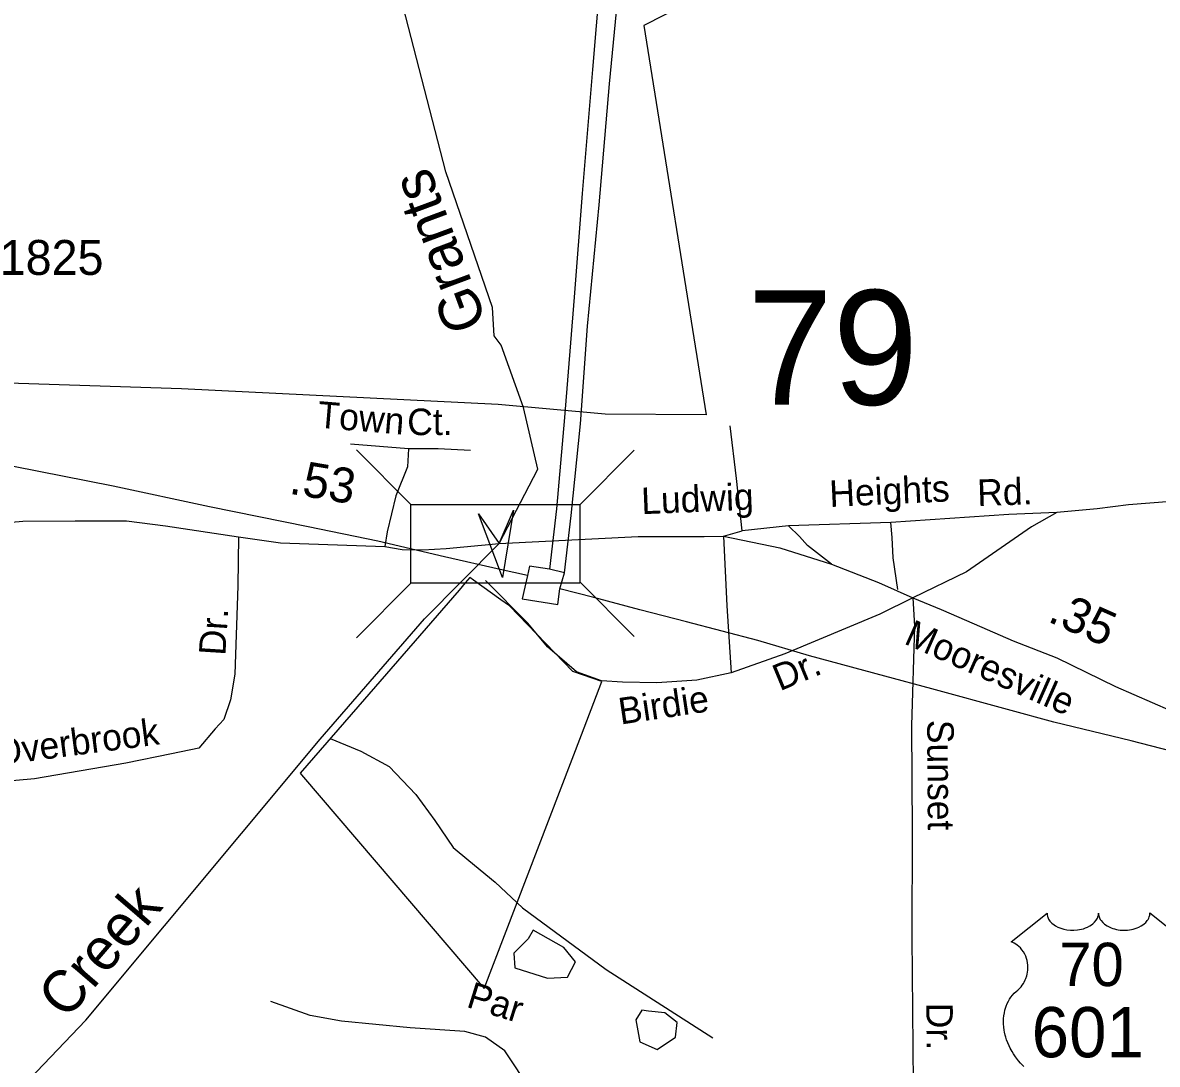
# Model space of a CAD drawing. Extents: x 1473865 to 1648260, y 639067 to 773536.
# Drawn here: x 1549921 to 1553983, y 698083 to 701811 of the extents above; entities that cross this region are included whole.
import ezdxf

# ---------------------------------------------------------------- set-up
doc = ezdxf.new("R2010")
doc.units = 0
for name, color, linetype in [('Exist Boundary Political City Limit New', 7, 'Continuous'), ('Exist Hydrographic Creek Single Shore', 7, 'Continuous'), ('Exist Hydrographic Creek Single Shore Label', 7, 'Continuous'), ('Exist Hydrographic Misc Water Feature', 7, 'Continuous'), ('Exist Road Non-System Type 51', 7, 'Continuous'), ('Exist Road Non-System Type 51 Label', 7, 'Continuous'), ('Exist Road Primary NC Label', 7, 'Continuous'), ('Exist Road Primary NC Mileage Hundredths English Label', 7, 'Continuous'), ('Exist Road Primary NC Structure Standard Bridge CELL', 7, 'Continuous'), ('Exist Road Primary NC UnDivided 4 Lane Attributed', 7, 'Continuous'), ('Exist Road Primary US Shield CELL', 7, 'Continuous'), ('Exist Road Primary US Shield Number Label', 7, 'Continuous'), ('Exist Road Secondary Structure Standard Bridge Attributed CELL', 7, 'Continuous'), ('Exist Road Secondary Structure Standard Bridge Number Label', 7, 'Continuous'), ('Exist Road Secondary Type 51 Number Label', 7, 'Continuous'), ('Exist Utilities Electrical Transmission Line', 7, 'Continuous'), ('Map Preparation Boundary City Limit Buffer Line', 7, 'Continuous')]:
    doc.layers.add(name, color=color, linetype=linetype)

msp = doc.modelspace()

# ---------------------------------------------------------------- linework, layer by layer
at = {"layer": 'Exist Boundary Political City Limit New'}
for points in [[(1552934.2, 702203.7), (1552144.8, 701801.3), (1552368.2, 700408.2), (1552006.6, 700409.7), (1551623.4, 700445), (1550489.9, 700500.8), (1549213.5, 700542.7)], [(1550919.4, 699118.8), (1551572.8, 698353.9), (1551921.4, 699262.1), (1551985.1, 699428.2), (1551994.6, 699453), (1551891, 699488.8), (1551663.9, 699724), (1551633.5, 699745.7), (1551535.4, 699815.7), (1551522.1, 699825.1), (1551505.8, 699806.2), (1551483.4, 699780.4), (1551121, 699363.2), (1550914.1, 699125), (1550919.4, 699118.8)]]:
    msp.add_lwpolyline(points, dxfattribs=at)
at = {"layer": 'Exist Hydrographic Creek Single Shore'}
msp.add_lwpolyline([(1549480.6, 697580.8), (1549793.8, 697872), (1550147.2, 698241.1), (1550986.6, 699246.4), (1551359.8, 699677.7), (1551626.8, 699947), (1551766, 700213.9), (1551714.1, 700434.1), (1551633.7, 700656.9), (1551609.7, 700690.2), (1551602.8, 700792.1), (1551435.8, 701278), (1551254.8, 701980.9), (1551259.8, 702272.9), (1551387.8, 702460.7), (1552074.3, 702905.5), (1552703.6, 703245.9), (1552872.6, 703362.1)], dxfattribs=at)
at = {"layer": 'Exist Hydrographic Misc Water Feature'}
for points in [[(1551021.8, 699249), (1551131.9, 699204.2), (1551233, 699148.5), (1551328.2, 699049.2), (1551397.1, 698956.2), (1551462.5, 698859.7), (1551517.9, 698812.6), (1551612.4, 698734.7), (1551710.4, 698642.6), (1552009.9, 698422.1), (1552392.1, 698177.4)], [(1551748.3, 698563.3), (1551731.1, 698532.3), (1551679.4, 698480.6), (1551682.8, 698428.9), (1551799.9, 698391), (1551872.2, 698394.5), (1551899.8, 698449.6), (1551858.4, 698501.3), (1551748.3, 698563.3)], [(1552137.3, 698277.3), (1552116.7, 698242.9), (1552130.5, 698163.6), (1552192.4, 698136.1), (1552257.9, 698180.8), (1552264.7, 698232.5), (1552220, 698267), (1552161.4, 698273.9), (1552137.3, 698277.3)]]:
    msp.add_lwpolyline(points, dxfattribs=at)
at = {"layer": 'Exist Road Non-System Type 51'}
for p, q in [((1551302.8, 700285.7), (1551095, 700302.9)), ((1552662.8, 700010.2), (1552496.5, 699993.1)), ((1553029, 700022.9), (1552662.8, 700010.2)), ((1552429.7, 699974), (1552496.5, 699993.1))]:
    msp.add_line(p, q, dxfattribs=at)
for points in [[(1552496.5, 699993.1), (1552477.2, 700179.5), (1552454.2, 700368.1)], [(1551302.8, 700285.7), (1551298.4, 700221.8), (1551257.4, 700117.6), (1551226.6, 699989.3), (1551217.9, 699936.6)], [(1551524.6, 700280.2), (1551408.7, 700286.2), (1551302.8, 700285.7)], [(1554698.2, 700146.6), (1554602.2, 700138.4), (1554539.6, 700138.2), (1554474, 700136.8), (1554424.7, 700123.6), (1554192.3, 700101.3), (1554032.4, 700097.7), (1553880.1, 700086), (1553767.9, 700071.6), (1553623.6, 700057.9)], [(1553623.6, 700057.9), (1553451.5, 700050.6), (1553029, 700022.9)], [(1553623.6, 700057.9), (1553532.9, 700007.1), (1553300.1, 699846.1), (1553108.3, 699752.2)], [(1552816.6, 699873.4), (1552731.1, 699940.1), (1552702.1, 699972.6), (1552662.8, 700010.2)], [(1553054, 699782.8), (1553036.9, 699895.7), (1553033.5, 699969.2), (1553029, 700022.9)], [(1550694.3, 699970.6), (1550691.8, 699795.7), (1550680.7, 699479.4), (1550665.1, 699388), (1550641.2, 699317.1), (1550610.5, 699283.7), (1550551.5, 699214.2), (1550453.6, 699194.2), (1550291.1, 699160.8), (1549963.8, 699105.1), (1549734.5, 699085)], [(1552429.7, 699974), (1552442.4, 699723.8), (1552457.9, 699484)], [(1552457.9, 699484), (1552335.1, 699457.9), (1552191.7, 699448.6), (1552068.8, 699450.4), (1551993.2, 699455.9), (1551903.9, 699487.5), (1551799.6, 699577), (1551729.2, 699662.6), (1551577.6, 699815.1)], [(1553108.3, 699752.2), (1552989.2, 699693.9), (1552649.7, 699552.9), (1552457.9, 699484)], [(1553108.3, 699752.2), (1553113.6, 699651.5), (1553102.9, 699295.8), (1553105.2, 698915.6), (1553104.4, 698538.6), (1553110.3, 697882), (1553109.2, 697547.7), (1553116, 697229.6), (1553121.6, 697079.4), (1553117.4, 696937)], [(1551741.5, 697989.9), (1551647.1, 698131.7), (1551578.3, 698180.3), (1551504.1, 698200.5), (1551308.5, 698214), (1551062.3, 698237.7), (1550951, 698257.9), (1550809.4, 698308.5)]]:
    msp.add_lwpolyline(points, dxfattribs=at)
at = {"layer": 'Exist Road Primary NC Structure Standard Bridge CELL'}
for p, q in [((1551116, 700282.4), (1551311.2, 700087.2)), ((1551915.6, 700085.9), (1552110.8, 700281)), ((1551116, 699609.7), (1551311.2, 699804.9)), ((1551915.6, 699809.9), (1552110.8, 699614.8))]:
    msp.add_line(p, q, dxfattribs=at)
msp.add_lwpolyline([(1551311.2, 700087.2), (1551915.6, 700087.2), (1551915.6, 699804.9), (1551311.2, 699804.9)], close=True, dxfattribs=at)
at = {"layer": 'Exist Road Primary NC UnDivided 4 Lane Attributed'}
for points in [[(1549743.9, 700011.5), (1549921.5, 700026.9), (1550109.4, 700028.6), (1550292.9, 700028.7), (1550433, 700009.9), (1550694.3, 699970.6), (1550844, 699950), (1551217.9, 699936.6), (1551280.2, 699926.3), (1551354.2, 699924.8), (1551437.2, 699929.2), (1551626.8, 699947)], [(1551626.8, 699947), (1552124.5, 699972.2), (1552361.3, 699972.3), (1552429.7, 699974), (1552632.1, 699931.6), (1552816.6, 699873.4), (1552985.4, 699807.9), (1553108.3, 699752.2), (1553208.8, 699711.1), (1553327.4, 699659.8), (1553467, 699599.1), (1553623.7, 699537.9), (1553832.8, 699435.3), (1554029.6, 699349.1), (1554348.7, 699217.8)]]:
    msp.add_lwpolyline(points, dxfattribs=at)
at = {"layer": 'Exist Road Primary US Shield CELL'}
msp.add_lwpolyline([(1553505.5, 698075.1), (1553493.3, 698087.6), (1553486.1, 698095.7), (1553474.8, 698110.3), (1553467.6, 698120.9), (1553462.9, 698128.6), (1553456.1, 698141.1), (1553452.3, 698148.9), (1553447.5, 698160.3), (1553443.6, 698170.7), (1553440.5, 698180.6), (1553438.8, 698186.9), (1553436.3, 698197.9), (1553434.8, 698205.8), (1553433.4, 698216.5), (1553432.6, 698227.8), (1553432.4, 698238.2), (1553432.7, 698246.9), (1553433.7, 698257), (1553435.4, 698267.7), (1553437.5, 698276.9), (1553439.3, 698283.5), (1553442.1, 698291.5), (1553445.7, 698300.4), (1553449.9, 698308.9), (1553454, 698316), (1553459.1, 698323.6), (1553464.1, 698330.1), (1553470.7, 698337.2), (1553477.5, 698343.7), (1553483.8, 698348.8), (1553491.2, 698356.1), (1553495.1, 698360.5), (1553499.7, 698366.7), (1553503.5, 698372.4), (1553506.4, 698377.5), (1553510.3, 698385), (1553512.7, 698390.6), (1553515.7, 698399.3), (1553517.1, 698405.4), (1553518.7, 698413.2), (1553519.6, 698420.6), (1553520, 698429.8), (1553519.8, 698437.4), (1553518.8, 698446.3), (1553517.1, 698454.8), (1553515.1, 698462.2), (1553511.9, 698470.7), (1553509, 698477), (1553504.1, 698485.4), (1553498.6, 698493.2), (1553492.9, 698499.6), (1553487.2, 698505.3), (1553481.8, 698509.6), (1553476.6, 698513.3), (1553470, 698517.2), (1553463.7, 698520.3), (1553459.8, 698521.9), (1553588.4, 698624.4), (1553588.7, 698619.1), (1553590, 698612.7), (1553591, 698609.5), (1553593.9, 698603.2), (1553598.8, 698595.9), (1553605.6, 698588.7), (1553613.3, 698582.3), (1553618.4, 698579), (1553627.2, 698574.3), (1553637.2, 698570.1), (1553648.2, 698566.9), (1553659.6, 698564.6), (1553671.9, 698563.3), (1553684.2, 698563), (1553697.4, 698564), (1553712, 698566.8), (1553718.7, 698568.6), (1553726.2, 698571.2), (1553733.2, 698574.1), (1553740.9, 698578.2), (1553747.1, 698582.1), (1553751.9, 698585.6), (1553758.7, 698592.2), (1553764.1, 698598.9), (1553766.4, 698602.7), (1553768.4, 698606.4), (1553771.1, 698614.1), (1553771.9, 698617.5), (1553772.4, 698624.6), (1553772.8, 698618.7), (1553773.4, 698614.9), (1553774.4, 698611.3), (1553776, 698607.4), (1553778.7, 698602), (1553781.7, 698597.4), (1553787.5, 698590.6), (1553791, 698587.3), (1553794.3, 698584.6), (1553803, 698578.6), (1553813.2, 698573.5), (1553818.3, 698571.3), (1553823.4, 698569.4), (1553830, 698567.5), (1553836.7, 698565.9), (1553843.4, 698564.7), (1553850.2, 698563.7), (1553857.2, 698563.2), (1553862.9, 698563), (1553869.9, 698563.1), (1553876.4, 698563.5), (1553883, 698564.3), (1553890.3, 698565.5), (1553896.1, 698566.8), (1553903.8, 698568.8), (1553910.8, 698571.3), (1553917, 698574), (1553925, 698578.2), (1553931.4, 698582.2), (1553936.1, 698586), (1553941.8, 698591.2), (1553947.1, 698597.3), (1553950.2, 698601.8), (1553952.4, 698606.4), (1553954.4, 698611.3), (1553955.7, 698616.5), (1553956.3, 698621), (1553956.4, 698624.8), (1554085, 698522.3)], dxfattribs=at)
at = {"layer": 'Exist Road Secondary Structure Standard Bridge Attributed CELL'}
msp.add_lwpolyline([(1551678.4, 700066.3), (1551638.8, 699825.7), (1551552.8, 700053.9), (1551626.8, 699947)], close=True, dxfattribs=at)
at = {"layer": 'Exist Utilities Electrical Transmission Line'}
for p, q in [((1551860.9, 699842.4), (1551807.2, 699855.3)), ((1551843.9, 699784.5), (1551860.9, 699842.4))]:
    msp.add_line(p, q, dxfattribs=at)
for points in [[(1552051.6, 702735), (1552036.3, 702539.2), (1551999, 702099.6), (1551961.4, 701643.9), (1551923.8, 701200.2), (1551895.5, 700828.4), (1551860.4, 700398.7), (1551832.7, 700071.1), (1551807.2, 699855.3)], [(1551860.9, 699842.4), (1551884.5, 700048), (1551917.9, 700375.7), (1551943.8, 700725.6), (1551985.2, 701159.2), (1552022.4, 701592.8), (1552068.5, 702074.4)], [(1551728.7, 699832.7), (1551631.1, 699854.3), (1551431.9, 699899.9), (1551192.7, 699956), (1550943.6, 700006.4), (1550590.7, 700078.6), (1550245.8, 700152.6), (1549889, 700222.8), (1549464.5, 700314.2), (1549147.5, 700381.7), (1548894.1, 700430.2), (1548762.7, 700462.5), (1548617.2, 700491), (1548356.1, 700549.5), (1548152.9, 700597), (1547875.7, 700653.9), (1547445.2, 700745.4), (1547104.4, 700817.3), (1546761.6, 700891.5), (1546574, 700928.7), (1546442.5, 700956.9)], [(1551807.2, 699855.3), (1551735.4, 699866.6), (1551728.7, 699832.7)], [(1551728.7, 699832.7), (1551709.4, 699748.8), (1551837, 699728.6), (1551843.9, 699784.5)], [(1555857.3, 698038.3), (1555688.2, 698104.8), (1555624.5, 698131.9), (1555464.1, 698244.2), (1555154.9, 698450.9), (1554905.3, 698622.7), (1554695.4, 698771.8), (1554518, 698889.2), (1554331.5, 699016.9), (1554106.4, 699185), (1553889.2, 699240.8), (1553612.4, 699307.6), (1553447, 699352.5), (1553176.2, 699427.3), (1553007, 699472.3), (1552738.2, 699545), (1552553, 699600.1), (1552298, 699666.7), (1552130.8, 699709.5), (1551965.4, 699754.5), (1551843.9, 699784.5)]]:
    msp.add_lwpolyline(points, dxfattribs=at)
at = {"layer": 'Map Preparation Boundary City Limit Buffer Line'}
for points in [[(1552934.2, 702203.7), (1552144.8, 701801.3), (1552368.2, 700408.2), (1552006.6, 700409.7), (1551623.4, 700445), (1550489.9, 700500.8), (1549213.5, 700542.7)], [(1550919.4, 699118.8), (1551572.8, 698353.9), (1551921.4, 699262.1), (1551985.1, 699428.2), (1551994.6, 699453), (1551891, 699488.8), (1551663.9, 699724), (1551633.5, 699745.7), (1551535.4, 699815.7), (1551522.1, 699825.1), (1551505.8, 699806.2), (1551483.4, 699780.4), (1551121, 699363.2), (1550914.1, 699125), (1550919.4, 699118.8)]]:
    msp.add_lwpolyline(points, dxfattribs=at)

# ---------------------------------------------------------------- texts
at = {"layer": 'Exist Hydrographic Creek Single Shore Label'}
for s, rotation, p in [('Grants', 110.3494, (1551584.9, 700735.6)), ('Creek', 49.3277, (1550078.4, 698239.2))]:
    msp.add_text(s, height=150, rotation=rotation, dxfattribs=at).set_placement(p)
at = {"layer": 'Exist Road Non-System Type 51 Label'}
for s, rotation, p in [('Town', 355.266, (1550974.1, 700362.3)), ('Ct.', 0.2521, (1551298.2, 700334.9)), ('Heights', 2.743, (1552811.1, 700077.7)), ('Rd.', 1.9578, (1553339.8, 700081.1)), ('Ludwig', 2.3861, (1552137.4, 700052)), ('Dr.', 86.2667, (1550646.6, 699544.4)), ('Dr.', 22.5295, (1552631.7, 699418)), ('Birdie', 8.4963, (1552061.7, 699299)), ('Overbrook', 7.4526, (1549826.1, 699151.7)), ('Sunset', 270.35, (1553159.1, 699315.8)), ('Par', 342.6854, (1551506.1, 698289.4)), ('Dr.', 270.5181, (1553155.8, 698302.9))]:
    msp.add_text(s, height=95, rotation=rotation, dxfattribs=at).set_placement(p)
at = {"layer": 'Exist Road Primary NC Label'}
msp.add_text('Mooresville', height=95, rotation=336.0621, dxfattribs=at).set_placement((1553072.4, 699590.2))
at = {"layer": 'Exist Road Primary NC Mileage Hundredths English Label'}
for s, rotation, p in [('.53', 350.424, (1550871.9, 700126.1)), ('.35', 336.0621, (1553586.4, 699669.8))]:
    msp.add_text(s, height=125, rotation=rotation, dxfattribs=at).set_placement(p)
at = {"layer": 'Exist Road Primary US Shield Number Label'}
for s, height, p in [('70', 155, (1553632.2, 698363.1)), ('601', 180, (1553533.2, 698108.2))]:
    msp.add_text(s, height=height, dxfattribs=at).set_placement(p)
at = {"layer": 'Exist Road Secondary Structure Standard Bridge Number Label'}
msp.add_text('79', height=410.1, dxfattribs=at).set_placement((1552516.4, 700443.9))
at = {"layer": 'Exist Road Secondary Type 51 Number Label'}
msp.add_text('1825', height=125, dxfattribs=at).set_placement((1549839, 700908.6))

doc.saveas('drawing.dxf')
